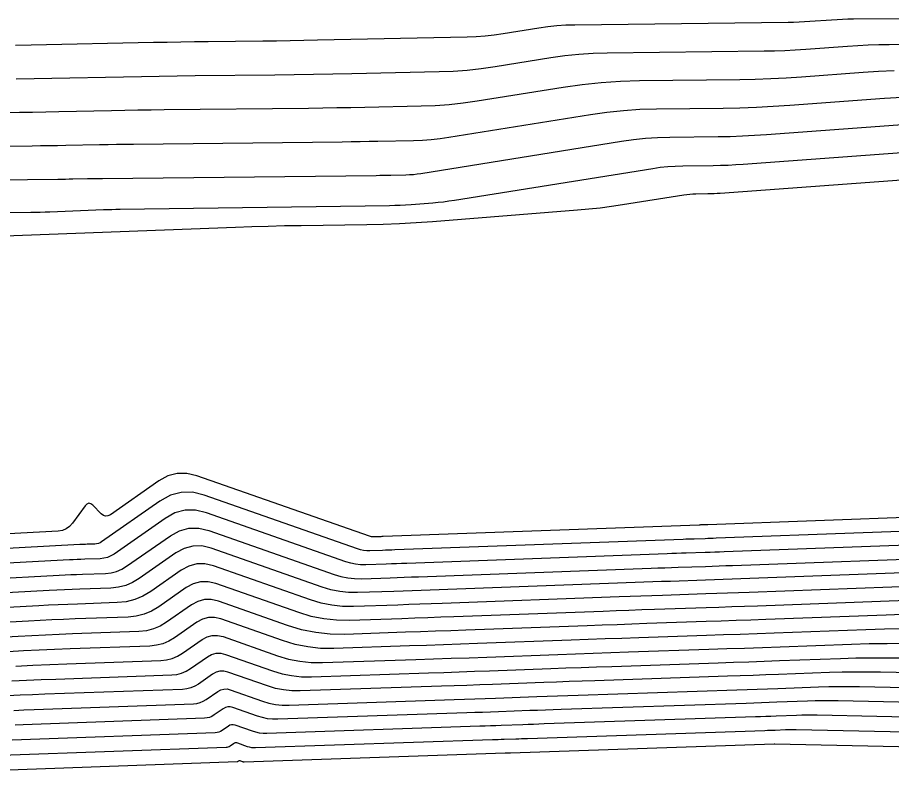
# Model space of a CAD drawing. Extents: x 1768942 to 1774819, y 723037 to 732099.
# Drawn here: x 1770204.9 to 1770266.6, y 731531.4 to 731584.6 of the extents above; entities that cross this region are included whole.
import ezdxf

# ---------------------------------------------------------------- set-up
doc = ezdxf.new("R2010")
doc.units = 0
doc.layers.add('R_Contours', color=7, linetype='Continuous')

msp = doc.modelspace()

# ---------------------------------------------------------------- linework, layer by layer
at = {"layer": 'R_Contours'}
for points in [[(1770204.765, 731582.647), (1770205.878, 731582.668), (1770214.494, 731582.842), (1770215.459, 731582.861), (1770216.424, 731582.877), (1770217.388, 731582.891), (1770218.353, 731582.903), (1770222.212, 731582.945), (1770223.177, 731582.957), (1770224.142, 731582.972), (1770225.106, 731582.989), (1770226.071, 731583.008), (1770236.637, 731583.232), (1770237.275, 731583.257), (1770237.911, 731583.303), (1770238.545, 731583.371), (1770239.176, 731583.462), (1770241.7, 731583.866), (1770242.331, 731583.956), (1770242.965, 731584.022), (1770243.601, 731584.064), (1770244.239, 731584.083), (1770259.298, 731584.259), (1770259.682, 731584.267), (1770260.065, 731584.28), (1770260.449, 731584.299), (1770260.832, 731584.325), (1770262.364, 731584.438), (1770262.747, 731584.463), (1770263.131, 731584.481), (1770263.514, 731584.493), (1770263.898, 731584.499), (1770281.424, 731584.595)], [(1770204.809, 731580.263), (1770206.072, 731580.285), (1770207.334, 731580.309), (1770212.386, 731580.411), (1770213.649, 731580.435), (1770214.912, 731580.456), (1770216.175, 731580.475), (1770217.438, 731580.49), (1770223.075, 731580.553), (1770224.432, 731580.569), (1770225.79, 731580.59), (1770227.147, 731580.613), (1770228.504, 731580.64), (1770234.653, 731580.771), (1770235.648, 731580.809), (1770236.641, 731580.882), (1770237.631, 731580.988), (1770238.617, 731581.129), (1770242.557, 731581.761), (1770243.543, 731581.901), (1770244.533, 731582.004), (1770245.526, 731582.07), (1770246.522, 731582.1), (1770257.591, 731582.229), (1770258.328, 731582.244), (1770259.065, 731582.269), (1770259.801, 731582.307), (1770260.537, 731582.355), (1770263.479, 731582.572), (1770264.215, 731582.621), (1770264.952, 731582.656), (1770265.688, 731582.679), (1770266.426, 731582.689), (1770279.616, 731582.762)], [(1770266.772, 731580.831), (1770265.683, 731580.778), (1770264.595, 731580.707), (1770260.242, 731580.386), (1770259.154, 731580.314), (1770258.064, 731580.259), (1770256.974, 731580.221), (1770255.884, 731580.199), (1770248.805, 731580.117), (1770247.451, 731580.076), (1770246.101, 731579.986), (1770244.756, 731579.846), (1770243.414, 731579.656), (1770237.341, 731578.682), (1770236.359, 731578.542), (1770235.373, 731578.435), (1770234.385, 731578.363), (1770233.394, 731578.325), (1770229.423, 731578.241), (1770228.43, 731578.221), (1770227.438, 731578.204), (1770226.445, 731578.189), (1770225.452, 731578.177), (1770215.259, 731578.063), (1770214.329, 731578.052), (1770213.4, 731578.039), (1770212.47, 731578.023), (1770211.541, 731578.005), (1770207.824, 731577.93), (1770206.895, 731577.912), (1770205.966, 731577.897), (1770205.036, 731577.883), (1770204.107, 731577.872)], [(1770267.344, 731578.952), (1770266.096, 731578.87), (1770259.411, 731578.377), (1770258.238, 731578.299), (1770257.064, 731578.24), (1770255.889, 731578.199), (1770254.714, 731578.176), (1770250.01, 731578.121), (1770248.836, 731578.086), (1770247.666, 731578.007), (1770246.499, 731577.886), (1770245.336, 731577.721), (1770235.353, 731576.12), (1770234.732, 731576.032), (1770234.108, 731575.964), (1770233.483, 731575.919), (1770232.855, 731575.895), (1770230.342, 731575.841), (1770229.714, 731575.829), (1770229.085, 731575.818), (1770228.457, 731575.809), (1770227.829, 731575.801), (1770213.079, 731575.637), (1770212.484, 731575.63), (1770211.888, 731575.621), (1770211.292, 731575.611), (1770210.696, 731575.599), (1770208.314, 731575.551), (1770207.718, 731575.54), (1770207.122, 731575.53), (1770206.527, 731575.521), (1770205.931, 731575.514), (1770190.693, 731575.343)], [(1770268.63, 731577.11), (1770257.771, 731576.308), (1770256.918, 731576.251), (1770256.064, 731576.208), (1770255.21, 731576.178), (1770254.355, 731576.162), (1770250.934, 731576.122), (1770250.08, 731576.096), (1770249.229, 731576.039), (1770248.381, 731575.951), (1770247.535, 731575.831), (1770233.366, 731573.559), (1770233.105, 731573.522), (1770232.843, 731573.494), (1770232.58, 731573.474), (1770232.317, 731573.464), (1770231.261, 731573.442), (1770230.997, 731573.437), (1770230.733, 731573.432), (1770230.47, 731573.428), (1770230.206, 731573.425), (1770210.9, 731573.21), (1770210.638, 731573.207), (1770210.376, 731573.203), (1770210.114, 731573.199), (1770209.852, 731573.194), (1770208.804, 731573.173), (1770208.541, 731573.168), (1770208.279, 731573.163), (1770208.017, 731573.159), (1770207.755, 731573.156), (1770188.396, 731572.94)], [(1770186.972, 731570.614), (1770205.835, 731570.848), (1770206.172, 731570.853), (1770206.51, 731570.86), (1770206.847, 731570.87), (1770207.185, 731570.882), (1770210.97, 731571.027), (1770211.263, 731571.037), (1770211.557, 731571.046), (1770211.851, 731571.052), (1770212.144, 731571.057), (1770231.148, 731571.323), (1770231.532, 731571.332), (1770231.915, 731571.346), (1770232.298, 731571.367), (1770232.681, 731571.394), (1770234.212, 731571.515), (1770234.594, 731571.549), (1770234.976, 731571.59), (1770235.356, 731571.639), (1770235.736, 731571.696), (1770249.734, 731573.941), (1770250.263, 731574.016), (1770250.793, 731574.071), (1770251.325, 731574.107), (1770251.859, 731574.123), (1770253.997, 731574.148), (1770254.531, 731574.158), (1770255.065, 731574.177), (1770255.598, 731574.204), (1770256.132, 731574.239), (1770271.164, 731575.349)], [(1770273.698, 731573.589), (1770254.492, 731572.17), (1770254.279, 731572.156), (1770254.065, 731572.145), (1770253.852, 731572.138), (1770253.638, 731572.134), (1770252.783, 731572.124), (1770252.569, 731572.117), (1770252.357, 731572.103), (1770252.145, 731572.081), (1770251.933, 731572.051), (1770247.612, 731571.358), (1770246.821, 731571.239), (1770246.028, 731571.137), (1770245.232, 731571.05), (1770244.435, 731570.979), (1770234.188, 731570.173), (1770233.031, 731570.091), (1770231.874, 731570.028), (1770230.716, 731569.984), (1770229.557, 731569.958), (1770224.919, 731569.894), (1770223.759, 731569.874), (1770222.6, 731569.847), (1770221.441, 731569.813), (1770220.282, 731569.772), (1770195.84, 731568.837)], [(1770276.413, 731549.618), (1770253.619, 731548.781), (1770253.568, 731548.779), (1770253.517, 731548.777), (1770253.466, 731548.775), (1770253.415, 731548.774), (1770253.211, 731548.767), (1770253.16, 731548.765), (1770253.109, 731548.763), (1770253.058, 731548.761), (1770253.007, 731548.76), (1770230.71, 731547.942), (1770230.628, 731547.939), (1770230.546, 731547.936), (1770230.464, 731547.933), (1770230.382, 731547.93), (1770230.054, 731547.919), (1770229.972, 731547.92), (1770229.892, 731547.929), (1770229.813, 731547.944), (1770229.735, 731547.968), (1770217.569, 731552.243), (1770216.86, 731552.41), (1770216.174, 731552.405), (1770215.511, 731552.226), (1770214.873, 731551.875), (1770211.458, 731549.491), (1770211.288, 731549.404), (1770211.124, 731549.385), (1770210.967, 731549.433), (1770210.816, 731549.55), (1770210.224, 731550.153), (1770210.079, 731550.263), (1770209.94, 731550.293), (1770209.807, 731550.243), (1770209.68, 731550.113), (1770208.79, 731548.889), (1770208.584, 731548.658), (1770208.345, 731548.488), (1770208.072, 731548.38), (1770207.767, 731548.332), (1770188.896, 731547.312)], [(1770274.958, 731548.586), (1770254.204, 731547.824), (1770254.011, 731547.817), (1770253.817, 731547.81), (1770253.623, 731547.804), (1770253.43, 731547.797), (1770252.655, 731547.771), (1770252.461, 731547.764), (1770252.267, 731547.758), (1770252.074, 731547.751), (1770251.88, 731547.744), (1770231.543, 731546.998), (1770231.321, 731546.99), (1770231.099, 731546.982), (1770230.877, 731546.974), (1770230.655, 731546.967), (1770229.768, 731546.937), (1770229.547, 731546.939), (1770229.33, 731546.962), (1770229.116, 731547.005), (1770228.905, 731547.069), (1770218.066, 731550.878), (1770217.248, 731551.071), (1770216.458, 731551.064), (1770215.695, 731550.858), (1770214.959, 731550.453), (1770210.842, 731547.579), (1770210.73, 731547.512), (1770210.612, 731547.463), (1770210.488, 731547.431), (1770210.358, 731547.417), (1770209.825, 731547.398), (1770209.692, 731547.393), (1770209.56, 731547.387), (1770209.427, 731547.381), (1770209.294, 731547.374), (1770190.005, 731546.332)], [(1770273.503, 731547.555), (1770254.79, 731546.868), (1770254.454, 731546.856), (1770254.117, 731546.844), (1770253.781, 731546.832), (1770253.444, 731546.821), (1770252.098, 731546.775), (1770251.762, 731546.764), (1770251.426, 731546.752), (1770251.089, 731546.74), (1770250.753, 731546.728), (1770232.375, 731546.054), (1770232.013, 731546.041), (1770231.652, 731546.028), (1770231.29, 731546.015), (1770230.928, 731546.003), (1770229.481, 731545.954), (1770229.122, 731545.959), (1770228.768, 731545.996), (1770228.419, 731546.066), (1770228.075, 731546.17), (1770218.235, 731549.628), (1770217.47, 731549.808), (1770216.732, 731549.802), (1770216.018, 731549.61), (1770215.33, 731549.231), (1770211.722, 731546.712), (1770211.494, 731546.575), (1770211.253, 731546.475), (1770211.001, 731546.411), (1770210.736, 731546.383), (1770209.653, 731546.344), (1770209.383, 731546.333), (1770209.112, 731546.322), (1770208.842, 731546.309), (1770208.571, 731546.295), (1770191.115, 731545.352)], [(1770192.224, 731544.371), (1770207.848, 731545.216), (1770208.256, 731545.237), (1770208.665, 731545.256), (1770209.073, 731545.273), (1770209.481, 731545.289), (1770211.115, 731545.348), (1770211.514, 731545.39), (1770211.895, 731545.487), (1770212.258, 731545.639), (1770212.602, 731545.845), (1770215.701, 731548.009), (1770216.341, 731548.361), (1770217.005, 731548.54), (1770217.692, 731548.546), (1770218.403, 731548.378), (1770227.246, 731545.271), (1770227.723, 731545.127), (1770228.206, 731545.03), (1770228.697, 731544.978), (1770229.195, 731544.972), (1770231.201, 731545.039), (1770231.703, 731545.056), (1770232.204, 731545.074), (1770232.706, 731545.092), (1770233.207, 731545.11), (1770249.625, 731545.712), (1770250.104, 731545.73), (1770250.584, 731545.747), (1770251.063, 731545.763), (1770251.542, 731545.78), (1770253.459, 731545.844), (1770253.938, 731545.86), (1770254.417, 731545.877), (1770254.896, 731545.894), (1770255.375, 731545.911), (1770272.047, 731546.524)], [(1770270.592, 731545.492), (1770255.961, 731544.955), (1770255.339, 731544.932), (1770254.717, 731544.91), (1770254.095, 731544.889), (1770253.473, 731544.867), (1770250.986, 731544.784), (1770250.364, 731544.763), (1770249.742, 731544.741), (1770249.12, 731544.719), (1770248.498, 731544.696), (1770234.04, 731544.166), (1770233.398, 731544.143), (1770232.757, 731544.12), (1770232.116, 731544.098), (1770231.474, 731544.076), (1770228.909, 731543.99), (1770228.273, 731543.997), (1770227.645, 731544.064), (1770227.026, 731544.188), (1770226.416, 731544.372), (1770218.572, 731547.128), (1770217.914, 731547.283), (1770217.279, 731547.278), (1770216.665, 731547.113), (1770216.073, 731546.787), (1770213.482, 731544.978), (1770213.022, 731544.702), (1770212.537, 731544.499), (1770212.028, 731544.37), (1770211.494, 731544.313), (1770209.309, 731544.235), (1770208.763, 731544.214), (1770208.217, 731544.19), (1770207.671, 731544.165), (1770207.126, 731544.136), (1770193.333, 731543.391)], [(1770269.136, 731544.461), (1770256.546, 731543.998), (1770255.782, 731543.971), (1770255.017, 731543.943), (1770254.253, 731543.917), (1770253.488, 731543.891), (1770250.429, 731543.788), (1770249.664, 731543.762), (1770248.9, 731543.736), (1770248.135, 731543.708), (1770247.37, 731543.681), (1770234.872, 731543.222), (1770234.091, 731543.194), (1770233.31, 731543.166), (1770232.529, 731543.139), (1770231.748, 731543.112), (1770228.623, 731543.007), (1770227.848, 731543.017), (1770227.083, 731543.097), (1770226.329, 731543.249), (1770225.586, 731543.473), (1770218.741, 731545.879), (1770218.136, 731546.021), (1770217.552, 731546.016), (1770216.988, 731545.864), (1770216.444, 731545.565), (1770214.308, 731544.074), (1770213.76, 731543.744), (1770213.182, 731543.503), (1770212.575, 731543.348), (1770211.939, 731543.281), (1770209.137, 731543.18), (1770208.454, 731543.154), (1770207.77, 731543.125), (1770207.086, 731543.092), (1770206.403, 731543.057), (1770194.443, 731542.411)], [(1770267.681, 731543.429), (1770257.132, 731543.042), (1770256.225, 731543.009), (1770255.317, 731542.977), (1770254.41, 731542.945), (1770253.502, 731542.914), (1770249.873, 731542.792), (1770248.965, 731542.762), (1770248.058, 731542.73), (1770247.15, 731542.698), (1770246.243, 731542.665), (1770235.704, 731542.278), (1770234.783, 731542.245), (1770233.863, 731542.212), (1770232.942, 731542.18), (1770232.021, 731542.149), (1770228.337, 731542.025), (1770227.423, 731542.036), (1770226.521, 731542.131), (1770225.632, 731542.31), (1770224.757, 731542.574), (1770218.909, 731544.629), (1770218.358, 731544.758), (1770217.826, 731544.754), (1770217.311, 731544.615), (1770216.815, 731544.343), (1770214.868, 731542.983), (1770214.368, 731542.683), (1770213.841, 731542.462), (1770213.288, 731542.322), (1770212.708, 731542.26), (1770208.965, 731542.126), (1770208.144, 731542.094), (1770207.323, 731542.059), (1770206.501, 731542.02), (1770205.68, 731541.978), (1770195.552, 731541.43)], [(1770267.381, 731542.432), (1770266.225, 731542.398), (1770257.717, 731542.086), (1770256.667, 731542.047), (1770255.617, 731542.01), (1770254.567, 731541.974), (1770253.517, 731541.938), (1770249.316, 731541.797), (1770248.266, 731541.761), (1770247.216, 731541.724), (1770246.166, 731541.687), (1770245.116, 731541.649), (1770236.537, 731541.334), (1770235.476, 731541.296), (1770234.415, 731541.258), (1770233.355, 731541.221), (1770232.294, 731541.185), (1770228.012, 731541.041), (1770226.978, 731541.054), (1770225.959, 731541.161), (1770224.954, 731541.364), (1770223.964, 731541.662), (1770219.078, 731543.379), (1770218.58, 731543.496), (1770218.099, 731543.492), (1770217.635, 731543.367), (1770217.187, 731543.12), (1770215.428, 731541.892), (1770214.976, 731541.621), (1770214.5, 731541.422), (1770214, 731541.295), (1770213.477, 731541.24), (1770208.793, 731541.071), (1770207.834, 731541.034), (1770206.875, 731540.993), (1770205.916, 731540.948), (1770204.958, 731540.898), (1770196.662, 731540.45)], [(1770267.405, 731541.425), (1770266.087, 731541.405), (1770264.77, 731541.367), (1770258.303, 731541.129), (1770257.11, 731541.086), (1770255.917, 731541.043), (1770254.724, 731541.002), (1770253.531, 731540.961), (1770248.76, 731540.801), (1770247.567, 731540.76), (1770246.374, 731540.719), (1770245.181, 731540.677), (1770243.988, 731540.633), (1770237.369, 731540.39), (1770236.168, 731540.347), (1770234.968, 731540.304), (1770233.768, 731540.262), (1770232.567, 731540.222), (1770227.223, 731540.042), (1770226.3, 731540.053), (1770225.39, 731540.149), (1770224.493, 731540.33), (1770223.609, 731540.596), (1770219.247, 731542.129), (1770218.802, 731542.234), (1770218.373, 731542.23), (1770217.958, 731542.118), (1770217.558, 731541.898), (1770215.988, 731540.802), (1770215.584, 731540.56), (1770215.16, 731540.382), (1770214.713, 731540.269), (1770214.246, 731540.219), (1770208.621, 731540.017), (1770207.524, 731539.975), (1770206.428, 731539.928), (1770205.331, 731539.876), (1770204.235, 731539.819)], [(1770204.779, 731538.806), (1770205.98, 731538.862), (1770207.182, 731538.914), (1770208.384, 731538.96), (1770215.015, 731539.199), (1770215.426, 731539.242), (1770215.819, 731539.342), (1770216.193, 731539.498), (1770216.548, 731539.711), (1770217.929, 731540.676), (1770218.281, 731540.87), (1770218.646, 731540.968), (1770219.024, 731540.971), (1770219.415, 731540.879), (1770223.254, 731539.53), (1770224.032, 731539.296), (1770224.821, 731539.137), (1770225.622, 731539.052), (1770226.434, 731539.043), (1770233.018, 731539.264), (1770234.269, 731539.307), (1770235.521, 731539.35), (1770236.772, 731539.395), (1770238.024, 731539.44), (1770243.029, 731539.624), (1770244.281, 731539.669), (1770245.532, 731539.714), (1770246.783, 731539.757), (1770248.035, 731539.8), (1770253.703, 731539.99), (1770254.96, 731540.033), (1770256.217, 731540.076), (1770257.474, 731540.121), (1770258.731, 731540.167), (1770263.759, 731540.351), (1770265.017, 731540.388), (1770266.274, 731540.407), (1770267.531, 731540.408)], [(1770204.493, 731537.75), (1770205.533, 731537.8), (1770206.573, 731537.844), (1770207.614, 731537.884), (1770215.784, 731538.178), (1770216.139, 731538.216), (1770216.478, 731538.302), (1770216.801, 731538.437), (1770217.108, 731538.621), (1770218.301, 731539.454), (1770218.605, 731539.621), (1770218.92, 731539.706), (1770219.246, 731539.709), (1770219.584, 731539.629), (1770222.899, 731538.464), (1770223.571, 731538.262), (1770224.252, 731538.125), (1770224.944, 731538.052), (1770225.645, 731538.043), (1770233.919, 731538.322), (1770234.996, 731538.358), (1770236.074, 731538.396), (1770237.151, 731538.434), (1770238.228, 731538.473), (1770242.536, 731538.631), (1770243.613, 731538.67), (1770244.69, 731538.708), (1770245.767, 731538.746), (1770246.844, 731538.783), (1770254.361, 731539.035), (1770255.439, 731539.072), (1770256.517, 731539.109), (1770257.595, 731539.148), (1770258.674, 731539.187), (1770262.986, 731539.345), (1770264.064, 731539.377), (1770265.142, 731539.393), (1770266.221, 731539.393), (1770267.299, 731539.378)], [(1770276.827, 731538.131), (1770265.81, 731538.366), (1770264.911, 731538.379), (1770264.011, 731538.379), (1770263.112, 731538.365), (1770262.213, 731538.339), (1770258.616, 731538.207), (1770257.717, 731538.174), (1770256.817, 731538.142), (1770255.918, 731538.111), (1770255.019, 731538.08), (1770245.654, 731537.766), (1770244.751, 731537.735), (1770243.848, 731537.703), (1770242.945, 731537.671), (1770242.043, 731537.639), (1770238.432, 731537.506), (1770237.529, 731537.473), (1770236.626, 731537.441), (1770235.724, 731537.41), (1770234.821, 731537.379), (1770224.856, 731537.044), (1770224.266, 731537.051), (1770223.683, 731537.113), (1770223.109, 731537.228), (1770222.544, 731537.399), (1770219.753, 731538.379), (1770219.468, 731538.446), (1770219.194, 731538.444), (1770218.928, 731538.373), (1770218.672, 731538.232), (1770217.667, 731537.53), (1770217.409, 731537.376), (1770217.138, 731537.262), (1770216.852, 731537.189), (1770216.553, 731537.158), (1770206.843, 731536.808), (1770205.964, 731536.774), (1770205.085, 731536.737), (1770204.207, 731536.695)], [(1770204.638, 731535.674), (1770205.355, 731535.704), (1770206.073, 731535.732), (1770217.322, 731536.137), (1770217.565, 731536.163), (1770217.797, 731536.222), (1770218.018, 731536.314), (1770218.227, 731536.44), (1770219.044, 731537.01), (1770219.251, 731537.124), (1770219.467, 731537.182), (1770219.69, 731537.184), (1770219.921, 731537.13), (1770222.189, 731536.333), (1770222.648, 731536.195), (1770223.115, 731536.1), (1770223.588, 731536.051), (1770224.068, 731536.045), (1770235.722, 731536.437), (1770236.451, 731536.462), (1770237.179, 731536.487), (1770237.907, 731536.513), (1770238.636, 731536.539), (1770241.549, 731536.646), (1770242.278, 731536.673), (1770243.006, 731536.698), (1770243.735, 731536.724), (1770244.463, 731536.748), (1770255.677, 731537.125), (1770256.397, 731537.15), (1770257.117, 731537.175), (1770257.838, 731537.2), (1770258.558, 731537.227), (1770261.439, 731537.332), (1770262.16, 731537.354), (1770262.88, 731537.364), (1770263.6, 731537.365), (1770264.321, 731537.354), (1770277.283, 731537.078)], [(1770277.739, 731536.024), (1770262.832, 731536.343), (1770262.29, 731536.35), (1770261.749, 731536.35), (1770261.207, 731536.342), (1770260.666, 731536.326), (1770258.5, 731536.247), (1770257.959, 731536.227), (1770257.417, 731536.208), (1770256.876, 731536.189), (1770256.335, 731536.17), (1770243.272, 731535.731), (1770242.718, 731535.713), (1770242.164, 731535.693), (1770241.61, 731535.674), (1770241.056, 731535.654), (1770238.84, 731535.572), (1770238.286, 731535.552), (1770237.732, 731535.532), (1770237.178, 731535.513), (1770236.624, 731535.494), (1770223.279, 731535.045), (1770222.91, 731535.05), (1770222.546, 731535.088), (1770222.187, 731535.161), (1770221.834, 731535.267), (1770220.09, 731535.88), (1770219.912, 731535.922), (1770219.741, 731535.92), (1770219.575, 731535.876), (1770219.415, 731535.788), (1770218.787, 731535.349), (1770218.626, 731535.253), (1770218.456, 731535.181), (1770218.278, 731535.136), (1770218.091, 731535.116), (1770205.302, 731534.656), (1770204.746, 731534.634)], [(1770278.195, 731534.971), (1770261.343, 731535.331), (1770260.98, 731535.336), (1770260.617, 731535.336), (1770260.255, 731535.33), (1770259.892, 731535.32), (1770258.442, 731535.266), (1770258.08, 731535.253), (1770257.718, 731535.24), (1770257.355, 731535.228), (1770256.993, 731535.215), (1770242.082, 731534.714), (1770241.702, 731534.701), (1770241.322, 731534.688), (1770240.943, 731534.675), (1770240.563, 731534.661), (1770239.044, 731534.605), (1770238.664, 731534.592), (1770238.285, 731534.578), (1770237.905, 731534.565), (1770237.525, 731534.552), (1770222.49, 731534.046), (1770222.232, 731534.049), (1770221.977, 731534.076), (1770221.726, 731534.127), (1770221.479, 731534.201), (1770220.259, 731534.63), (1770220.134, 731534.659), (1770220.014, 731534.658), (1770219.898, 731534.627), (1770219.786, 731534.565), (1770219.347, 731534.259), (1770219.234, 731534.191), (1770219.115, 731534.141), (1770218.991, 731534.11), (1770218.86, 731534.096), (1770204.532, 731533.58)], [(1770203.762, 731532.504), (1770219.629, 731533.075), (1770219.703, 731533.083), (1770219.775, 731533.101), (1770219.843, 731533.13), (1770219.907, 731533.168), (1770220.158, 731533.343), (1770220.222, 731533.378), (1770220.288, 731533.396), (1770220.356, 731533.397), (1770220.427, 731533.38), (1770221.124, 731533.135), (1770221.265, 731533.093), (1770221.408, 731533.064), (1770221.553, 731533.049), (1770221.701, 731533.047), (1770238.427, 731533.609), (1770238.632, 731533.616), (1770238.837, 731533.624), (1770239.043, 731533.631), (1770239.248, 731533.638), (1770240.07, 731533.668), (1770240.275, 731533.676), (1770240.48, 731533.683), (1770240.686, 731533.69), (1770240.891, 731533.697), (1770257.65, 731534.261), (1770257.834, 731534.267), (1770258.018, 731534.273), (1770258.201, 731534.28), (1770258.385, 731534.286), (1770259.119, 731534.313), (1770259.303, 731534.319), (1770259.486, 731534.321), (1770259.67, 731534.322), (1770259.853, 731534.319), (1770278.65, 731533.917)], [(1770202.991, 731531.428), (1770220.398, 731532.055), (1770220.416, 731532.057), (1770220.434, 731532.061), (1770220.451, 731532.068), (1770220.467, 731532.078), (1770220.529, 731532.121), (1770220.545, 731532.13), (1770220.561, 731532.134), (1770220.578, 731532.134), (1770220.596, 731532.13), (1770220.769, 731532.07), (1770220.804, 731532.059), (1770220.839, 731532.052), (1770220.875, 731532.048), (1770220.912, 731532.048), (1770239.328, 731532.667), (1770239.39, 731532.669), (1770239.452, 731532.671), (1770239.576, 731532.676), (1770239.638, 731532.678), (1770239.7, 731532.68), (1770258.308, 731533.306), (1770258.346, 731533.307), (1770258.359, 731533.307), (1770258.364, 731533.307), (1770279.106, 731532.864)]]:
    msp.add_lwpolyline(points, dxfattribs=at)

doc.saveas('drawing.dxf')
